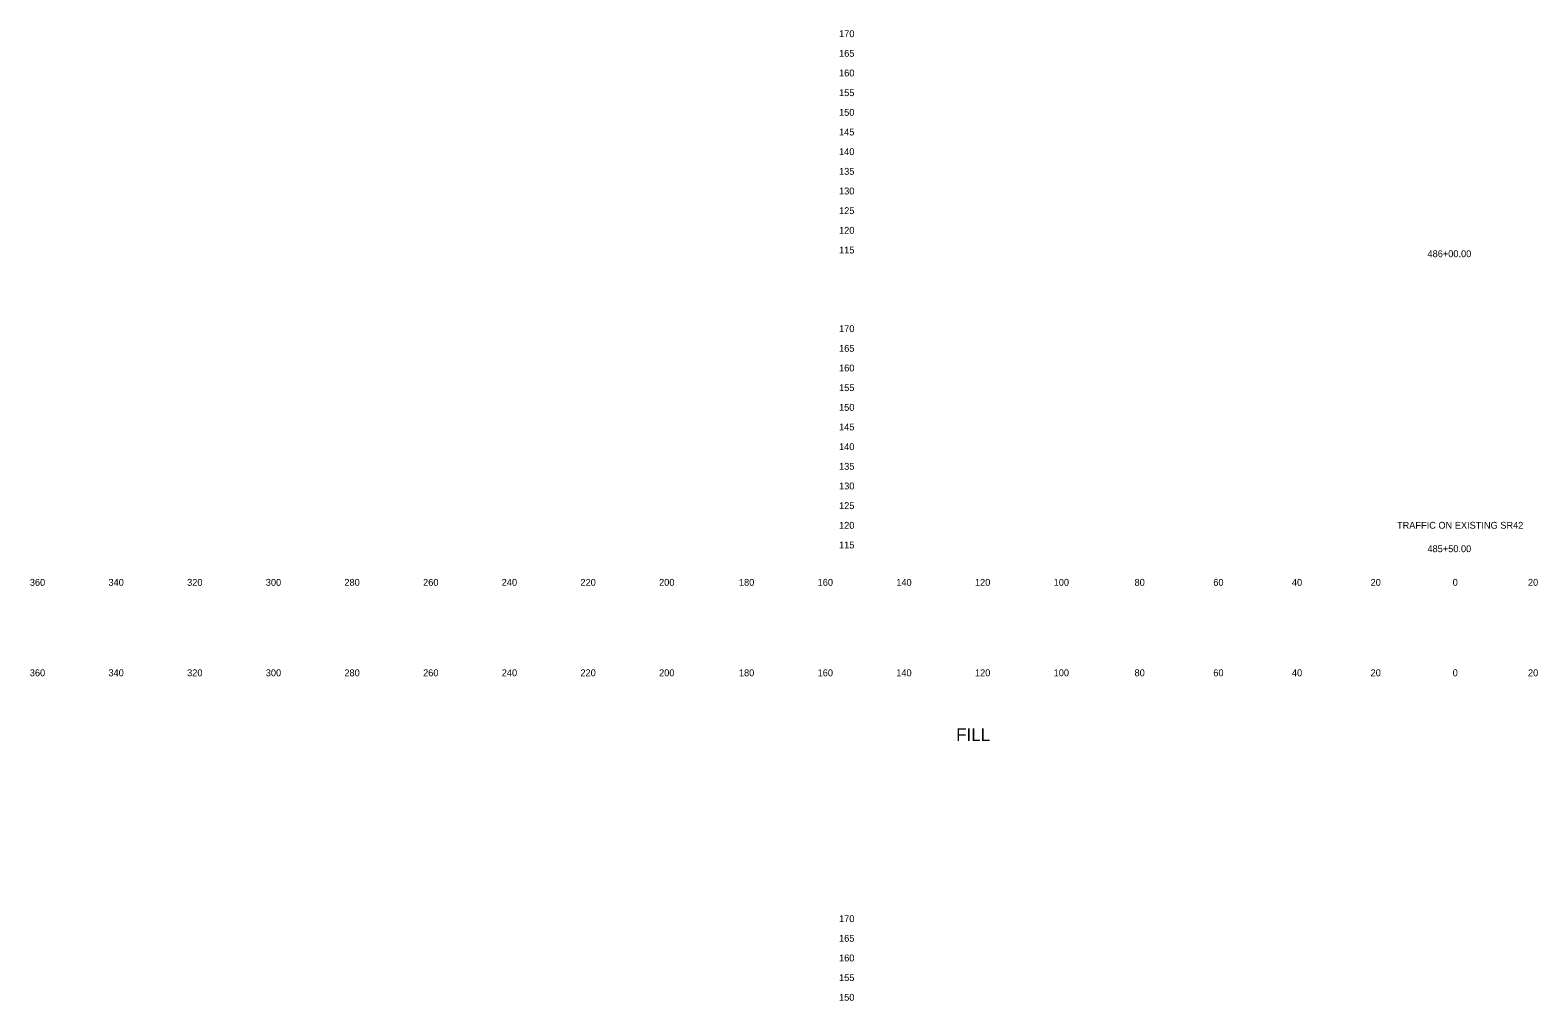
# Model space of a CAD drawing. Extents: x 21281 to 22024, y 6472 to 15198.
# Drawn here: x 21280.5 to 21663.8, y 13269.8 to 13516.6 of the extents above; entities that cross this region are included whole.
import ezdxf

# ---------------------------------------------------------------- set-up
doc = ezdxf.new("R2010")
doc.units = 0
for name, color, linetype in [('XS_SHEET_LABELS_ELEVATION', 7, 'Continuous'), ('XS_SHEET_LABELS_OFFSET', 7, 'Continuous'), ('XS_SHEET_LABELS_STATION', 7, 'Continuous')]:
    doc.layers.add(name, color=color, linetype=linetype)

msp = doc.modelspace()

# ---------------------------------------------------------------- texts
at = {"layer": 'XS_SHEET_LABELS_ELEVATION'}
for s, p in [('  170  ', (21484.84, 13514.84)), ('  165  ', (21484.84, 13509.84)), ('  160  ', (21484.84, 13504.84)), ('  155  ', (21484.84, 13499.84)), ('  150  ', (21484.84, 13494.84)), ('  145  ', (21484.84, 13489.84)), ('  140  ', (21484.84, 13484.84)), ('  135  ', (21484.84, 13479.84)), ('  130  ', (21484.84, 13474.84)), ('  125  ', (21484.84, 13469.84)), ('  120  ', (21484.84, 13464.84)), ('  115  ', (21484.84, 13459.84)), ('  170  ', (21484.84, 13439.84)), ('  165  ', (21484.84, 13434.84)), ('  160  ', (21484.84, 13429.84)), ('  155  ', (21484.84, 13424.84)), ('  150  ', (21484.84, 13419.84)), ('  145  ', (21484.84, 13414.84)), ('  140  ', (21484.84, 13409.84)), ('  135  ', (21484.84, 13404.84)), ('  130  ', (21484.84, 13399.84)), ('  125  ', (21484.84, 13394.84)), ('  120  ', (21484.84, 13389.84)), ('  115  ', (21484.84, 13384.84)), ('  170  ', (21484.84, 13289.84)), ('  165  ', (21484.84, 13284.84)), ('  160  ', (21484.84, 13279.84)), ('  155  ', (21484.84, 13274.84)), ('  150  ', (21484.84, 13269.84))]:
    msp.add_text(s, height=1.75, dxfattribs=at).set_placement(p)
at = {"layer": 'XS_SHEET_LABELS_OFFSET'}
for s, height, p in [('  360  ', 1.75, (21279.14, 13375.34)), ('  340  ', 1.75, (21299.13, 13375.34)), ('  320  ', 1.75, (21319.13, 13375.34)), ('  300  ', 1.75, (21339.13, 13375.34)), ('  280  ', 1.75, (21359.1, 13375.34)), ('  260  ', 1.75, (21379.11, 13375.34)), ('  240  ', 1.75, (21399.1, 13375.34)), ('  220  ', 1.75, (21419.1, 13375.34)), ('  200  ', 1.75, (21439.1, 13375.34)), ('  180  ', 1.75, (21459.39, 13375.34)), ('  160  ', 1.75, (21479.4, 13375.34)), ('  140  ', 1.75, (21499.39, 13375.34)), ('  120  ', 1.75, (21519.39, 13375.34)), ('  100  ', 1.75, (21539.39, 13375.34)), ('  80  ', 1.75, (21559.95, 13375.34)), ('  60  ', 1.75, (21579.97, 13375.34)), ('  40  ', 1.75, (21599.95, 13375.34)), ('  20  ', 1.75, (21619.95, 13375.34)), ('  0  ', 1.75, (21640.81, 13375.34)), ('  0  ', 1.75, (21640.81, 13375.34)), ('  20  ', 1.75, (21659.95, 13375.34)), ('  360  ', 1.75, (21279.14, 13352.34)), ('  340  ', 1.75, (21299.13, 13352.34)), ('  320  ', 1.75, (21319.13, 13352.34)), ('  300  ', 1.75, (21339.13, 13352.34)), ('  280  ', 1.75, (21359.1, 13352.34)), ('  260  ', 1.75, (21379.11, 13352.34)), ('  240  ', 1.75, (21399.1, 13352.34)), ('  220  ', 1.75, (21419.1, 13352.34)), ('  200  ', 1.75, (21439.1, 13352.34)), ('  180  ', 1.75, (21459.39, 13352.34)), ('  160  ', 1.75, (21479.4, 13352.34)), ('  140  ', 1.75, (21499.39, 13352.34)), ('  120  ', 1.75, (21519.39, 13352.34)), ('  100  ', 1.75, (21539.39, 13352.34)), ('  80  ', 1.75, (21559.95, 13352.34)), ('  60  ', 1.75, (21579.97, 13352.34)), ('  40  ', 1.75, (21599.95, 13352.34)), ('  20  ', 1.75, (21619.95, 13352.34)), ('  0  ', 1.75, (21640.81, 13352.34)), ('  0  ', 1.75, (21640.81, 13352.34)), ('  20  ', 1.75, (21659.95, 13352.34)), ('FILL', 3.222, (21515.91, 13335.9))]:
    msp.add_text(s, height=height, dxfattribs=at).set_placement(p)
at = {"layer": 'XS_SHEET_LABELS_STATION'}
for s, p in [('  486+00.00  ', (21634.41, 13458.89)), ('TRAFFIC ON EXISTING SR42', (21627.96, 13389.85)), ('  485+50.00  ', (21634.4, 13383.89))]:
    msp.add_text(s, height=1.75, dxfattribs=at).set_placement(p)

doc.saveas('drawing.dxf')
